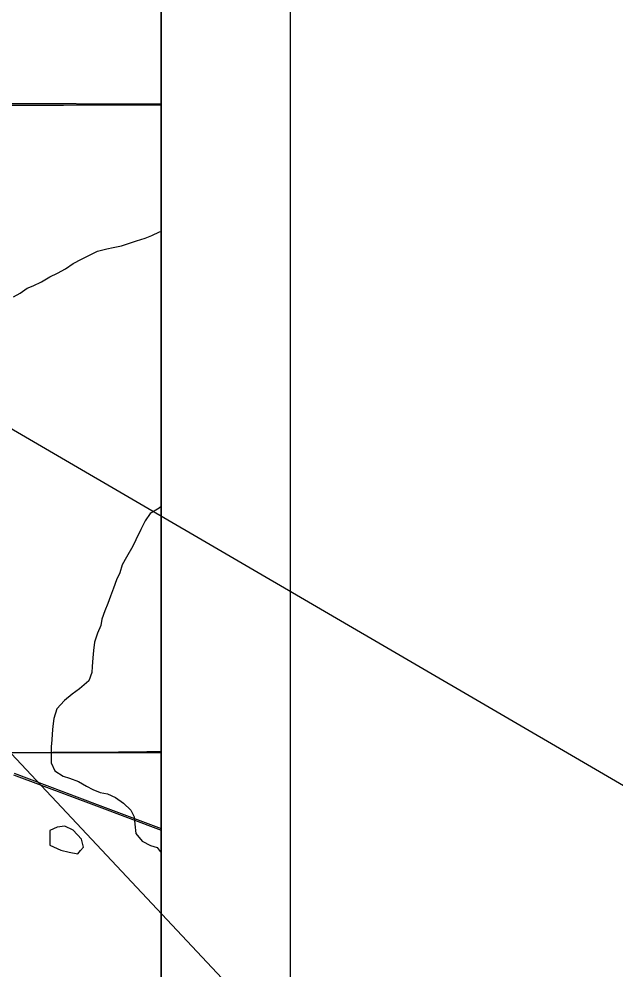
# Model space of a CAD drawing. Extents: x 0 to 34, y 0 to 22.
# Drawn here: x 8.79 to 9.252, y 15.574 to 16.311 of the extents above; entities that cross this region are included whole.
import ezdxf

# ---------------------------------------------------------------- set-up
doc = ezdxf.new("R2010")
doc.units = 0
for name, color, linetype in [('GM_X_Corporation', 7, 'Continuous'), ('GM_X_Minor_Lake', 7, 'Continuous'), ('GM_X_Minor_River', 7, 'Continuous'), ('GM_X_Rail_Line', 7, 'Continuous'), ('GM_X_State_Route', 7, 'Continuous'), ('GM_X_Township_Road', 7, 'Continuous'), ('SH_Data', 7, 'Continuous'), ('SH_Text', 7, 'Continuous')]:
    doc.layers.add(name, color=color, linetype=linetype)

msp = doc.modelspace()

# ---------------------------------------------------------------- linework, layer by layer
at = {"layer": 'GM_X_Corporation'}
for points in [[(2.1, 20.71973), (2.1, 14.1), (8.9, 14.1), (8.9, 20.77204)], [(8.9, 14.7391), (8.9, 17.77596)]]:
    msp.add_lwpolyline(points, dxfattribs=at)
for points in [[(8.9, 16.2445), (8.9, 16.7447), (8.77667, 16.7446), (8.76828, 16.24503)], [(8.9, 15.742), (8.9, 16.2445), (8.76828, 16.24503), (8.76929, 15.74233)], [(8.9, 15.24104), (8.9, 15.742), (8.76929, 15.74233), (8.76425, 15.24174)]]:
    msp.add_lwpolyline(points, close=True, dxfattribs=at)
at = {"layer": 'GM_X_Minor_Lake'}
for points in [[(8.83751, 15.66632), (8.8398, 15.66909), (8.83831, 15.67517), (8.8319, 15.68203), (8.82527, 15.68529), (8.81939, 15.68437), (8.81369, 15.68193), (8.81363, 15.67055)], [(8.81363, 15.67055), (8.82215, 15.66671), (8.82878, 15.66516), (8.83541, 15.6638), (8.83751, 15.66632)]]:
    msp.add_lwpolyline(points, dxfattribs=at)
at = {"layer": 'GM_X_Minor_River'}
for points in [[(8.78569, 16.09525), (8.79064, 16.09826), (8.79616, 16.10203), (8.80091, 16.10372), (8.80718, 16.10691), (8.81365, 16.11087), (8.81955, 16.11368), (8.82582, 16.11707), (8.83191, 16.12102), (8.83819, 16.1246), (8.84332, 16.12704), (8.85054, 16.13061), (8.85776, 16.13247), (8.86289, 16.1334), (8.86915, 16.13488), (8.87542, 16.13694), (8.88093, 16.13862), (8.88758, 16.14068), (8.89271, 16.14274), (8.8988, 16.14556), (8.9, 16.14594)], [(8.9, 15.93278), (8.89853, 15.93166), (8.89149, 15.92752), (8.88767, 15.92185), (8.88422, 15.91503), (8.88039, 15.90708), (8.8779, 15.90216), (8.87312, 15.89364), (8.86987, 15.88758), (8.86794, 15.88152), (8.86526, 15.87603), (8.86295, 15.86958), (8.86065, 15.86333), (8.85853, 15.85784), (8.85642, 15.85197), (8.85392, 15.84553), (8.85314, 15.84079), (8.85065, 15.83472), (8.84834, 15.82771), (8.84755, 15.82126), (8.84695, 15.81557), (8.84654, 15.80893), (8.84614, 15.80419), (8.84402, 15.79794), (8.83678, 15.79171), (8.83107, 15.78756), (8.82517, 15.78266), (8.81907, 15.77623), (8.81676, 15.76866), (8.81616, 15.76277), (8.81556, 15.7567), (8.81516, 15.75177), (8.81476, 15.74703), (8.8147, 15.73431), (8.8177, 15.72803), (8.82413, 15.72402), (8.82905, 15.72247), (8.83587, 15.71997), (8.84211, 15.71615), (8.84703, 15.71365), (8.85271, 15.71135), (8.8584, 15.71037), (8.86464, 15.70749), (8.87069, 15.7031), (8.87636, 15.69776), (8.87918, 15.69243), (8.87953, 15.68673), (8.88025, 15.67952), (8.88535, 15.67361), (8.89178, 15.67016), (8.89689, 15.66862), (8.9, 15.66453)]]:
    msp.add_lwpolyline(points, dxfattribs=at)
at = {"layer": 'GM_X_Rail_Line'}
for points in [[(8.78565, 15.72506), (8.84985, 15.70094), (8.9, 15.68218)], [(8.78609, 15.72623), (8.85029, 15.7021), (8.9, 15.68351)]]:
    msp.add_lwpolyline(points, dxfattribs=at)
at = {"layer": 'GM_X_State_Route'}
msp.add_lwpolyline([(8.51586, 16.24314), (8.53011, 16.24329), (8.58325, 16.24333), (8.60905, 16.24329), (8.65132, 16.24345), (8.68738, 16.24363), (8.73368, 16.24369), (8.75638, 16.24364), (8.76935, 16.24369), (8.79802, 16.2438), (8.82444, 16.24383), (8.84681, 16.24397), (8.8751, 16.24408), (8.9, 16.24406)], dxfattribs=at)
at = {"layer": 'GM_X_Township_Road'}
msp.add_lwpolyline([(8.76996, 15.74229), (8.77504, 15.74232), (8.79399, 15.74244), (8.81606, 15.74255), (8.84495, 15.74268), (8.88876, 15.74296), (8.9, 15.743)], dxfattribs=at)
at = {"layer": 'SH_Data'}
for p, q in [((9, 21), (9, 14)), ((8.9, 20.9), (8.9, 14.1))]:
    msp.add_line(p, q, dxfattribs=at)
at = {"layer": 'SH_Text'}
msp.add_lwpolyline([(9.29702, 15.19406), (8.2627, 16.29709), (9.29702, 15.69406)], close=True, dxfattribs=at)

doc.saveas('drawing.dxf')
